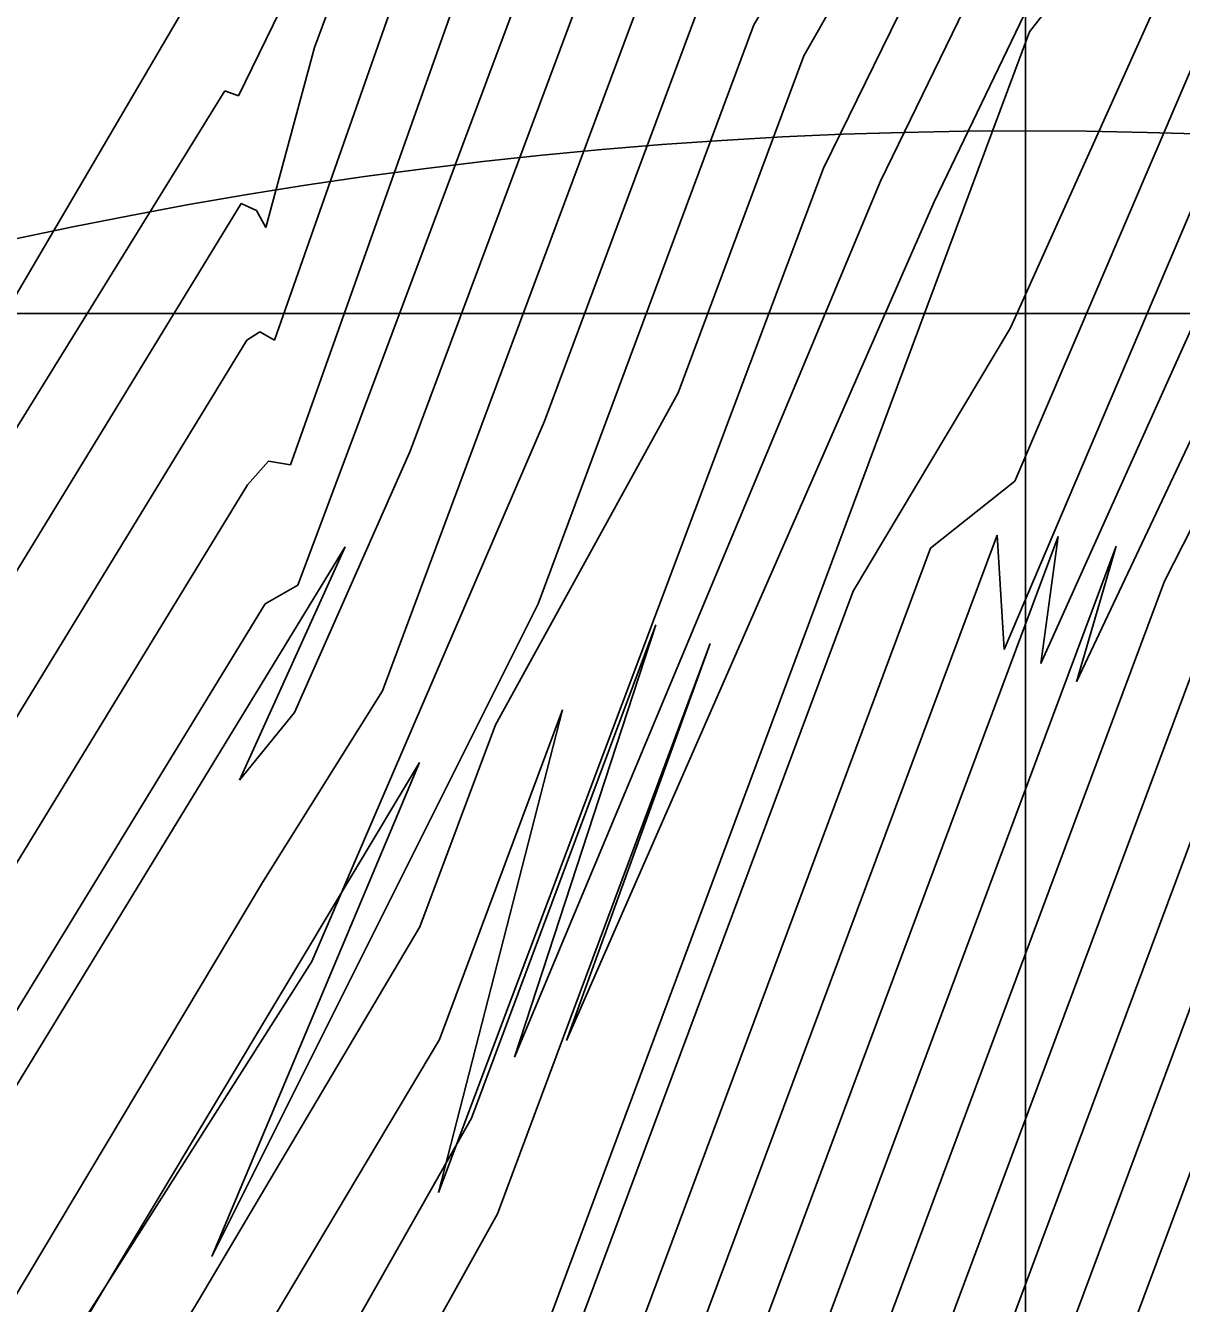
# Model space of a CAD drawing. Extents: x 2356077 to 2359823, y 225951 to 227822.
# Drawn here: x 2357586.652 to 2357587.225, y 226729.505 to 226730.139 of the extents above; entities that cross this region are included whole.
import ezdxf

# ---------------------------------------------------------------- set-up
doc = ezdxf.new("R2010")
doc.units = 0
for name, color, linetype in [('DTM Contours Major', 7, 'Continuous'), ('DTM Contours Minor', 7, 'Continuous'), ('Exist DTM Breakline Underwater', 7, 'Continuous'), ('Exist DTM Breakline Underwater Cogo Point CELL', 7, 'Continuous'), ('Exist DTM Drainline', 7, 'Continuous'), ('Exist Roads EOP Cogo Point CELL', 7, 'Continuous'), ('Exist Structure Major Bridge WW Cogo Point CELL', 7, 'Continuous')]:
    doc.layers.add(name, color=color, linetype=linetype)

msp = doc.modelspace()

# ---------------------------------------------------------------- linework, layer by layer
at = {"layer": 'DTM Contours Major'}
for points in [[(2357574.4156, 226708.55522), (2357583.68628, 226724.35289), (2357584.19803, 226725.20197), (2357586.76583, 226729.40809), (2357586.87328, 226729.59733), (2357586.96456, 226729.84201), (2357586.89445, 226729.62763), (2357587.07602, 226730.06223), (2357587.16028, 226730.23532), (2357587.51012, 226730.83406), (2357587.80451, 226731.49898), (2357588.39143, 226732.06383), (2357590.76728, 226734.32092), (2357591.39466, 226734.92667), (2357591.5711, 226734.99844), (2357591.61058, 226735.22137), (2357591.67587, 226735.1254), (2357591.68008, 226735.35453), (2357591.68947, 226735.42478), (2357591.688, 226735.46103), (2357597.57748, 226752.72605)], [(2357573.02292, 226705.90703), (2357582.37309, 226721.84013), (2357583.11612, 226723.06781), (2357586.83211, 226729.1547), (2357586.93779, 226729.36095), (2357587.13389, 226729.88662), (2357587.13736, 226729.8299), (2357587.2888, 226730.18571), (2357587.59515, 226730.71247), (2357588.01299, 226731.65623), (2357589.0102, 226732.6099), (2357590.51906, 226734.04334), (2357590.97972, 226734.43744), (2357590.96908, 226734.38978), (2357590.9976, 226734.41898), (2357591.0086, 226734.45192), (2357592.62172, 226735.13085), (2357592.26829, 226735.50967), (2357593.39497, 226738.95729), (2357596.66006, 226748.52888)], [(2357574.36246, 226708.73968), (2357585.22768, 226727.25053), (2357586.17201, 226728.79737), (2357586.55456, 226729.35449), (2357586.76947, 226729.71432), (2357586.82903, 226729.80942), (2357586.95725, 226730.15313), (2357587.4303, 226730.96742), (2357587.59762, 226731.34534), (2357588.36901, 226732.0843), (2357589.92695, 226733.56838), (2357590.01253, 226733.83537), (2357590.08483, 226734.11913), (2357590.14618, 226734.42091), (2357590.19891, 226734.74199), (2357590.22435, 226735.04576), (2357590.15507, 226735.1503), (2357589.47288, 226736.91333), (2357589.7866, 226737.90149), (2357589.76484, 226738.55089), (2357591.16226, 226742.11589), (2357592.13088, 226745.2689), (2357593.06141, 226748.31822)], [(2357571.75993, 226704.52707), (2357586.29264, 226729.28745), (2357586.75888, 226730.05115), (2357586.76657, 226730.04755), (2357586.77124, 226730.0391), (2357586.79537, 226730.12849), (2357586.80299, 226730.14893), (2357586.89424, 226730.31918), (2357587.34843, 226731.09615), (2357587.38354, 226731.17545), (2357587.46927, 226731.27131), (2357587.9308, 226731.71378), (2357587.95545, 226732.09535), (2357587.95385, 226732.53164), (2357587.92936, 226733.0204), (2357587.94132, 226733.61738), (2357588.05976, 226734.83698), (2357587.68869, 226735.82983), (2357587.50651, 226736.88105), (2357587.18136, 226738.05819), (2357586.33529, 226740.24473), (2357586.31837, 226741.51411), (2357587.40251, 226744.27989), (2357588.12263, 226746.83721)], [(2357582.04203, 226720.94644), (2357586.88152, 226728.87366), (2357587.00035, 226729.11937), (2357587.31691, 226729.96795), (2357587.63792, 226730.51203), (2357587.6805, 226730.59161), (2357588.22067, 226731.81166), (2357589.03281, 226732.58961), (2357590.26442, 226733.75966), (2357590.64748, 226733.99508), (2357590.67744, 226734.02056), (2357590.67986, 226734.01291), (2357590.67729, 226734.00271), (2357591.1528, 226734.20284), (2357591.54824, 226734.42355), (2357593.04857, 226735.055), (2357593.36429, 226735.35418), (2357592.9277, 226735.82212), (2357593.1246, 226735.82756), (2357593.04895, 226735.90864), (2357593.38258, 226737.37746), (2357593.85258, 226738.56653)]]:
    msp.add_lwpolyline(points, dxfattribs=at)
at = {"layer": 'DTM Contours Minor'}
for points in [[(2357574.38682, 226708.56118), (2357583.94246, 226724.84442), (2357584.404, 226725.61175), (2357586.70119, 226729.37461), (2357586.85731, 226729.63638), (2357586.91834, 226729.79999), (2357586.85676, 226729.56054), (2357587.04785, 226730.06857), (2357587.13262, 226730.24189), (2357587.49323, 226730.85864), (2357587.7635, 226731.46907), (2357588.98465, 226732.6352), (2357589.6006, 226733.2201), (2357590.21288, 226733.80966), (2357590.82617, 226734.39223), (2357591.2237, 226735.35531), (2357591.26331, 226735.40131), (2357591.29636, 226735.45719), (2357591.51132, 226735.99261), (2357592.60744, 226738.97685), (2357593.9978, 226742.53376), (2357597.71865, 226753.44145)], [(2357572.6891, 226705.55818), (2357583.42148, 226723.84665), (2357583.9789, 226724.77063), (2357586.77811, 226729.35582), (2357586.8861, 226729.54984), (2357586.99164, 226729.83274), (2357586.92034, 226729.63594), (2357587.10274, 226730.05197), (2357587.18699, 226730.22711), (2357587.52714, 226730.80979), (2357587.84625, 226731.53054), (2357588.41452, 226732.07741), (2357591.27013, 226734.78731), (2357591.33903, 226734.84424), (2357591.76801, 226735.02479), (2357591.85758, 226735.15614), (2357591.81584, 226735.20087), (2357591.85391, 226735.54656), (2357591.85069, 226735.63641), (2357597.41707, 226751.95425)], [(2357572.77235, 226705.64505), (2357583.15813, 226723.34288), (2357583.76181, 226724.34264), (2357586.20735, 226728.3485), (2357586.88311, 226729.42066), (2357587.15003, 226730.13619), (2357587.21314, 226730.21794), (2357587.54421, 226730.7856), (2357587.88801, 226731.56211), (2357588.99654, 226732.62199), (2357590.67115, 226734.21288), (2357591.19896, 226734.70643), (2357591.19329, 226734.68033), (2357591.20895, 226734.72979), (2357591.91129, 226735.02856), (2357592.03476, 226735.19172), (2357591.94915, 226735.28348), (2357592.01031, 226735.72821), (2357592.00654, 226735.79174), (2357597.24093, 226751.13636)], [(2357572.85538, 226705.73154), (2357582.89619, 226722.84152), (2357583.54642, 226723.91743), (2357586.80832, 226729.26051), (2357586.91227, 226729.45627), (2357587.06243, 226729.85879), (2357587.14049, 226729.98946), (2357587.23886, 226730.20805), (2357587.5612, 226730.76126), (2357587.92971, 226731.59357), (2357589.00109, 226732.61795), (2357590.62062, 226734.15653), (2357591.12639, 226734.61912), (2357591.1116, 226734.56831), (2357591.13328, 226734.59229), (2357591.48295, 226734.79176), (2357592.05423, 226735.0322), (2357592.20522, 226735.23452), (2357592.0992, 226735.34815), (2357592.16419, 226735.85724), (2357592.1604, 226735.94125), (2357597.05643, 226750.29396)], [(2357572.93891, 226705.81887), (2357582.63454, 226722.34066), (2357583.33123, 226723.49256), (2357586.82076, 226729.20849), (2357586.92509, 226729.40877), (2357587.10094, 226729.88016), (2357587.14264, 226729.91337), (2357587.2641, 226730.19734), (2357587.57818, 226730.73687), (2357587.97137, 226731.62494), (2357589.00565, 226732.61393), (2357590.56989, 226734.09998), (2357591.05348, 226734.53024), (2357591.03736, 226734.47433), (2357591.06687, 226734.50584), (2357591.23794, 226734.57784), (2357591.4886, 226734.73761), (2357592.1969, 226735.03572), (2357592.36309, 226735.29081), (2357592.20476, 226735.4605), (2357592.31526, 226736.09365), (2357596.86398, 226749.42823)], [(2357574.39537, 226708.85076), (2357583.05305, 226723.60384), (2357585.30454, 226727.41407), (2357586.81047, 226729.88084), (2357586.75817, 226729.76508), (2357586.78547, 226729.79867), (2357586.84282, 226729.92825), (2357586.92813, 226730.15694), (2357587.41338, 226730.99194), (2357587.55559, 226731.31312), (2357588.2079, 226731.9396), (2357589.52772, 226733.19746), (2357589.60122, 226733.4843), (2357589.65761, 226733.79336), (2357589.69976, 226734.12572), (2357589.73055, 226734.48245), (2357589.75283, 226734.86465), (2357589.75824, 226735.22041), (2357588.70156, 226737.95126), (2357589.05741, 226739.09726), (2357590.39878, 226742.51927), (2357591.25452, 226745.50765), (2357592.11868, 226748.42617)], [(2357574.36516, 226708.68928), (2357584.7169, 226726.3291), (2357585.03273, 226726.8588), (2357586.34803, 226729.01331), (2357586.35843, 226729.02006), (2357586.48564, 226729.18944), (2357586.79397, 226729.67515), (2357586.90945, 226729.94313), (2357586.98553, 226730.14709), (2357587.4469, 226730.9422), (2357587.63942, 226731.37702), (2357588.52988, 226732.22878), (2357590.32618, 226733.9393), (2357590.42101, 226734.18535), (2357590.50672, 226734.44405), (2357590.57471, 226734.70322), (2357590.595, 226734.91224), (2357590.59841, 226735.09689), (2357590.52801, 226735.14196), (2357590.01827, 226736.45931), (2357590.45624, 226737.49741), (2357590.49684, 226738.06718), (2357591.94883, 226741.7714), (2357593.96463, 226748.19732)], [(2357573.10737, 226705.99594), (2357582.11182, 226721.33992), (2357582.90108, 226722.64318), (2357586.84275, 226729.09972), (2357586.9504, 226729.3129), (2357587.16414, 226729.88586), (2357587.15553, 226729.82287), (2357587.31287, 226730.173), (2357587.61213, 226730.68809), (2357588.05459, 226731.68744), (2357589.01475, 226732.60587), (2357590.46818, 226733.98665), (2357590.90416, 226734.33636), (2357590.89737, 226734.30228), (2357590.93404, 226734.33801), (2357590.93608, 226734.36488), (2357592.81066, 226735.15384), (2357592.39994, 226735.59405), (2357593.54983, 226739.09584), (2357594.20298, 226740.9816), (2357594.89815, 226743.06231), (2357596.43349, 226747.56316)], [(2357576.80222, 226713.20076), (2357578.4169, 226715.92585), (2357586.58248, 226729.83459), (2357586.75084, 226730.10702), (2357586.75757, 226730.10445), (2357586.86094, 226730.31616), (2357587.31826, 226731.09548), (2357587.32405, 226731.09), (2357587.3326, 226731.12312), (2357587.36657, 226731.18209), (2357587.53157, 226731.34286), (2357587.57088, 226731.80799), (2357587.57684, 226732.32474), (2357587.55333, 226732.89124), (2357587.5719, 226733.55338), (2357587.63683, 226734.22197), (2357587.69365, 226734.86156), (2357587.2544, 226735.99674), (2357587.03315, 226737.1748), (2357586.6701, 226738.42403), (2357585.73937, 226740.82936), (2357585.66089, 226742.18793), (2357586.68937, 226744.81169), (2357587.4556, 226747.2877)], [(2357582.68613, 226722.21869), (2357586.85288, 226729.04393), (2357586.96295, 226729.26468), (2357587.19291, 226729.88111), (2357587.17326, 226729.81377), (2357587.33613, 226730.15892), (2357587.62913, 226730.66378), (2357588.09615, 226731.71859), (2357589.01928, 226732.60182), (2357590.41727, 226733.92993), (2357590.82304, 226734.21233), (2357590.86632, 226734.25549), (2357590.87111, 226734.25387), (2357591.20897, 226734.39607), (2357591.50425, 226734.57461), (2357592.62361, 226735.04573), (2357592.50325, 226735.72424), (2357592.78424, 226735.51589), (2357592.6275, 226735.68388), (2357592.81316, 226736.64861), (2357593.63134, 226738.97297), (2357594.24189, 226740.72177), (2357595.56463, 226744.68488), (2357596.28605, 226746.77884)], [(2357576.65259, 226712.86218), (2357583.57229, 226724.65365), (2357586.0618, 226728.83693), (2357586.76169, 226729.98335), (2357586.76829, 226729.98739), (2357586.77553, 226729.9833), (2357586.83612, 226730.15587), (2357586.92414, 226730.31641), (2357587.3605, 226731.06068), (2357587.42766, 226731.21236), (2357587.57148, 226731.36005), (2357588.33003, 226732.0847), (2357588.36469, 226732.43458), (2357588.37499, 226732.83107), (2357588.36437, 226733.27297), (2357588.33624, 226733.75904), (2357588.37346, 226734.3272), (2357588.42634, 226734.87171), (2357588.15224, 226735.76982), (2357588.05152, 226736.76483), (2357586.92644, 226739.67244), (2357586.99409, 226740.88684), (2357588.14659, 226743.827), (2357588.85384, 226746.48796)], [(2357572.3227, 226705.09884), (2357584.20434, 226725.34568), (2357584.62071, 226726.03912), (2357586.73777, 226729.50692), (2357586.84764, 226729.69232), (2357586.88503, 226729.79255), (2357586.97574, 226729.95712), (2357587.03811, 226730.12431), (2357587.19058, 226730.39439), (2357587.48033, 226730.89223), (2357587.72324, 226731.44089), (2357589.42082, 226733.05848), (2357591.12464, 226734.68114), (2357591.29169, 226734.97817), (2357591.3248, 226735.0697), (2357591.28493, 226735.11413), (2357591.26862, 226735.13884), (2357591.23302, 226735.23085), (2357591.59289, 226735.82223), (2357591.66804, 226736.19414), (2357591.77761, 226736.63235), (2357593.23612, 226740.35319), (2357593.94565, 226742.31059), (2357595.29657, 226746.33988)], [(2357582.47129, 226721.79438), (2357586.86266, 226728.98756), (2357586.97545, 226729.21633), (2357587.21699, 226729.86381), (2357587.35834, 226730.14305), (2357587.59836, 226730.55206), (2357587.64619, 226730.63956), (2357588.13769, 226731.74968), (2357589.02381, 226732.59776), (2357590.36634, 226733.87319), (2357590.76417, 226734.13959), (2357590.80382, 226734.17647), (2357590.80572, 226734.16982), (2357591.18985, 226734.33149), (2357591.51396, 226734.52217), (2357592.76546, 226735.0489), (2357592.66925, 226735.64815), (2357592.79685, 226735.72786), (2357592.76818, 226735.75859), (2357593.00637, 226736.91346), (2357593.70892, 226738.84309), (2357594.27715, 226740.4585), (2357595.50467, 226744.13064), (2357596.17534, 226746.08911)], [(2357574.60317, 226709.25986), (2357585.42818, 226727.70618), (2357585.48411, 226727.81343), (2357585.45558, 226727.73004), (2357586.12573, 226728.79686), (2357586.77078, 226729.85252), (2357586.7871, 226729.86171), (2357586.89827, 226730.15875), (2357587.39617, 226731.01578), (2357587.51331, 226731.28036), (2357587.77535, 226731.53703), (2357589.12849, 226732.82654), (2357589.18965, 226733.1336), (2357589.2307, 226733.46992), (2357589.25491, 226733.8361), (2357589.2655, 226734.23273), (2357589.26573, 226734.66038), (2357589.25884, 226735.11964), (2357589.17726, 226735.76641), (2357588.10962, 226738.52559), (2357588.36038, 226739.67017), (2357589.63776, 226742.92894), (2357590.45899, 226745.82227)], [(2357594.32255, 226739.27617), (2357593.97935, 226738.27127), (2357593.58613, 226737.28679), (2357593.32816, 226736.06036), (2357593.42372, 226735.95794), (2357593.10504, 226736.08938), (2357593.79998, 226735.3382), (2357593.3307, 226735.06069), (2357591.59483, 226734.3301), (2357591.12401, 226734.07767), (2357590.50101, 226733.8426), (2357590.53634, 226734.00528), (2357588.66811, 226732.22644), (2357588.30355, 226731.8734), (2357587.71528, 226730.54472), (2357587.62777, 226730.38728), (2357587.50573, 226730.17932), (2357587.37076, 226729.92642), (2357587.38831, 226729.99561), (2357587.02518, 226729.02219), (2357586.89981, 226728.75883), (2357581.61345, 226720.09964)], [(2357576.55852, 226712.64687), (2357585.38096, 226727.68071), (2357584.91449, 226726.86766), (2357586.15491, 226728.91704), (2357586.76207, 226729.91158), (2357586.7725, 226729.92326), (2357586.78337, 226729.92137), (2357586.86773, 226730.15875), (2357587.03931, 226730.45895), (2357587.37861, 226731.03885), (2357587.47073, 226731.24693), (2357587.67348, 226731.44861), (2357588.72926, 226732.45562), (2357588.77642, 226732.78295), (2357588.80088, 226733.14786), (2357588.806, 226733.55014), (2357588.79512, 226733.98958), (2357588.7716, 226734.46596), (2357588.76028, 226734.97137), (2357588.68127, 226735.79831), (2357588.47797, 226736.61819), (2357587.51684, 226739.10208)], [(2357582.25658, 226721.37028), (2357586.87218, 226728.93076), (2357586.98791, 226729.16788), (2357587.27413, 226729.93513), (2357587.44735, 226730.241), (2357587.61805, 226730.53189), (2357587.6633, 226730.61549), (2357588.17919, 226731.7807), (2357589.02831, 226732.59369), (2357590.31539, 226733.81643), (2357590.70556, 226734.06709), (2357590.73782, 226734.09698), (2357590.74167, 226734.09759), (2357590.741, 226734.08606), (2357591.17079, 226734.26694), (2357591.52866, 226734.47183), (2357592.90712, 226735.05199), (2357593.10085, 226735.41106), (2357592.76866, 226735.89532), (2357593.07024, 226735.66033), (2357592.90868, 226735.83349), (2357593.23327, 226737.27706), (2357593.78269, 226738.70736)], [(2357572.6908, 226705.78109), (2357584.4622, 226725.84008), (2357584.82899, 226726.45268), (2357586.61657, 226729.38078), (2357586.50888, 226729.20909), (2357586.84749, 226729.77378), (2357586.74442, 226729.52874), (2357586.90619, 226729.85253), (2357587.0133, 226730.13965), (2357587.31669, 226730.66301), (2357587.46333, 226730.91656), (2357587.68108, 226731.40839), (2357588.69064, 226732.37314), (2357590.72541, 226734.31022)], [(2357582.84976, 226722.19714), (2357586.89071, 226728.81632), (2357587.01277, 226729.0708), (2357587.35402, 226729.98554), (2357587.35574, 226729.94132), (2357587.48824, 226730.20323), (2357587.65806, 226730.49263), (2357587.69781, 226730.56799), (2357588.26213, 226731.84256), (2357589.03728, 226732.5855)]]:
    msp.add_lwpolyline(points, dxfattribs=at)
at = {"layer": 'Exist DTM Breakline Underwater'}
msp.add_lwpolyline([(2357673.929, 226512.255), (2357589.669, 226638.544), (2357567.907, 226682.757), (2357572.328, 226695.394), (2357571.596, 226704.314), (2357587.31, 226731.137), (2357591.456, 226734.989), (2357599.673, 226759.537)], dxfattribs=at)
at = {"layer": 'Exist DTM Breakline Underwater Cogo Point CELL'}
msp.add_circle((2357587.31, 226731.137), 2.34404, dxfattribs=at)
at = {"layer": 'Exist DTM Drainline'}
msp.add_spline([(2357699.586, 226858.192), (2357670.366, 226820.782), (2357623.327, 226796.892), (2357587.218, 226772.268), (2357568.803, 226744.252), (2357555.19, 226717.62), (2357555.017, 226695.126), (2357553.473, 226672.759), (2357563.697, 226642.736), (2357576.526, 226627.993), (2357663.798, 226499.169), (2357732.721, 226415.647), (2357803.211, 226342.215), (2357874.586, 226264.309)], degree=3, dxfattribs=at)
at = {"layer": 'Exist Roads EOP Cogo Point CELL'}
msp.add_lwpolyline([(2357587.1479, 226730.7431), (2357587.1479, 226724.7431), (2357587.1479, 226727.7431), (2357590.1479, 226727.7431), (2357584.1479, 226727.7431)], dxfattribs=at)
msp.add_circle((2357587.1479, 226727.7431), 2.34404, dxfattribs=at)
at = {"layer": 'Exist Structure Major Bridge WW Cogo Point CELL'}
msp.add_lwpolyline([(2357585.021, 226729.9965), (2357591.021, 226729.9965), (2357588.021, 226729.9965), (2357588.021, 226732.9965), (2357588.021, 226726.9965)], dxfattribs=at)
for centre in [(2357589.0377, 226732.086), (2357588.021, 226729.9965)]:
    msp.add_circle(centre, 2.34404, dxfattribs=at)

doc.saveas('drawing.dxf')
